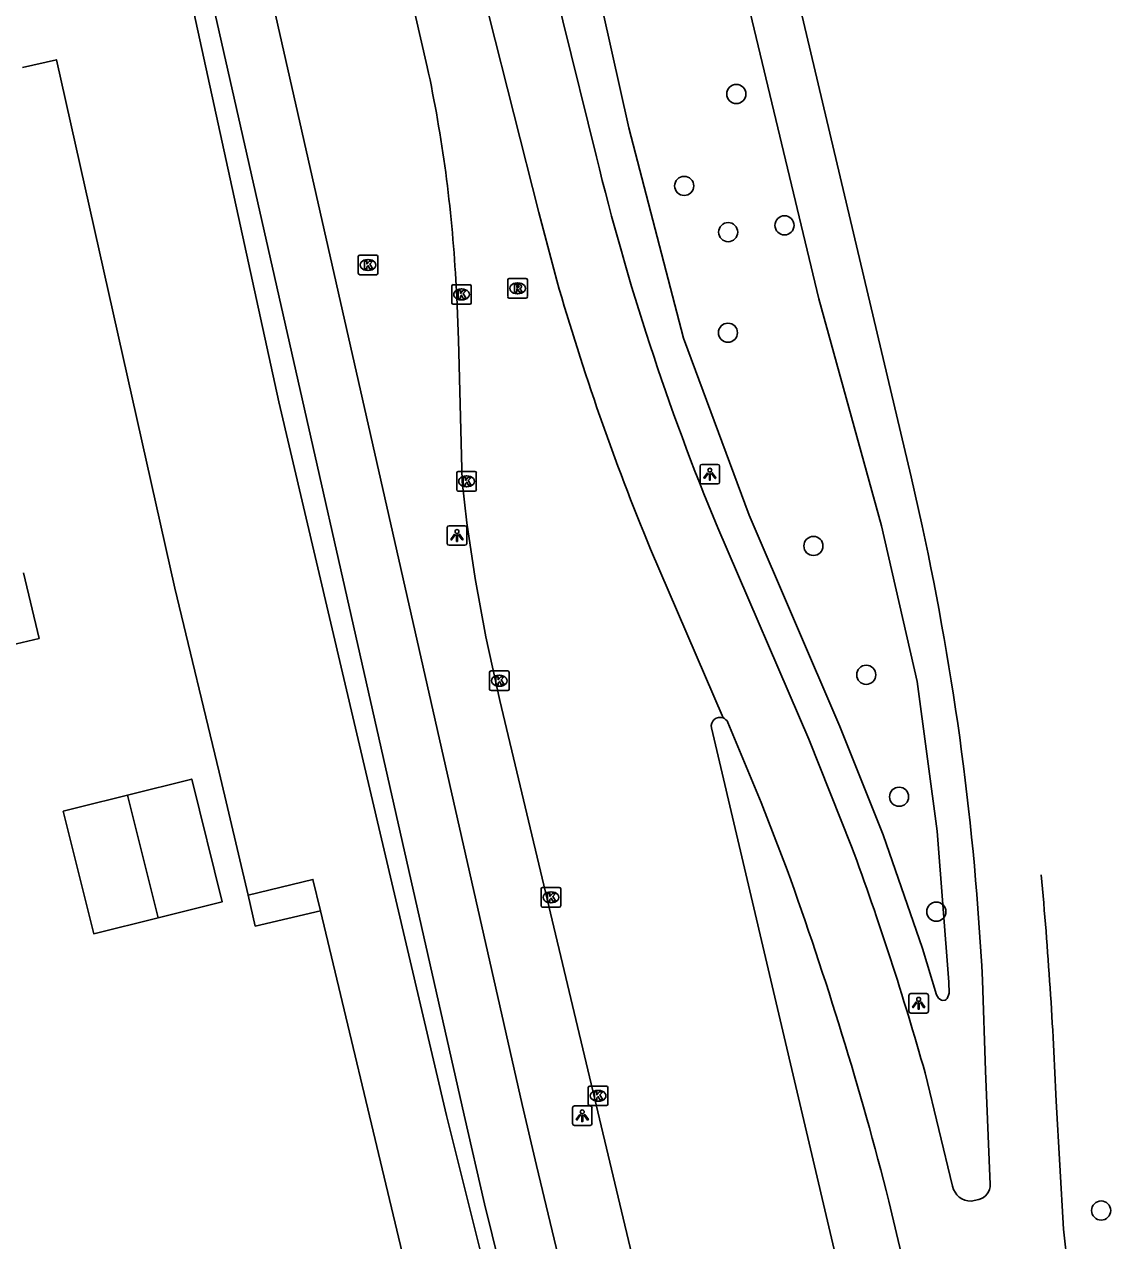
# Model space of a CAD drawing. Extents: x 158461 to 159795, y 387220 to 388672.
# Drawn here: x 159597.6 to 159653.1, y 388283.6 to 388345.8 of the extents above; entities that cross this region are included whole.
import ezdxf

# ---------------------------------------------------------------- set-up
doc = ezdxf.new("R2010")
doc.units = 0
for name, color, linetype in [('IMGEO_Berm_groen', 7, 'Continuous'), ('IMGEO_Boom', 7, 'Continuous'), ('IMGEO_Fietspad_gesloten', 7, 'Continuous'), ('IMGEO_Groenvoorziening', 7, 'Continuous'), ('IMGEO_Kolk', 7, 'Continuous'), ('IMGEO_Lichtpunt', 7, 'Continuous'), ('IMGEO_Loofbos', 7, 'Continuous'), ('IMGEO_OVBaan_gesloten', 7, 'Continuous'), ('IMGEO_Pand', 7, 'Continuous'), ('IMGEO_Rijbaan_regionaal_gesloten', 7, 'Continuous'), ('IMGEO_Rioolput', 7, 'Continuous')]:
    doc.layers.add(name, color=color, linetype=linetype)

msp = doc.modelspace()

# ---------------------------------------------------------------- linework, layer by layer
at = {"layer": 'IMGEO_Berm_groen'}
for points in [[(159610.474, 388447.432), (159638.221, 388331.802), (159641.422, 388320.187), (159643.246, 388312.232), (159644.263, 388304.576), (159644.861, 388296.867), (159644.879, 388296.297), (159644.852, 388296.199), (159644.821, 388296.108), (159644.779, 388296.029), (159644.724, 388295.968), (159644.676, 388295.941), (159644.56, 388295.925), (159644.482, 388295.941), (159644.4, 388295.989), (159644.34, 388296.052), (159644.242, 388296.211), (159643.523, 388298.58), (159641.508, 388304.394), (159639.291, 388309.939), (159634.648, 388320.733), (159631.289, 388329.785), (159628.494, 388340.53), (159617.436, 388390.108)], [(159588.641, 388423.527), (159590.328, 388416.296), (159600.975, 388370.668), (159610.605, 388326.529), (159619.18, 388290.053), (159624.208, 388269.943)]]:
    msp.add_lwpolyline(points, dxfattribs=at)
at = {"layer": 'IMGEO_Boom'}
for centre in [(159633.996, 388342.267), (159631.332, 388337.567), (159636.461, 388335.551), (159633.58, 388335.206), (159633.569, 388330.063), (159637.94, 388319.162), (159640.641, 388312.575), (159642.32, 388306.341), (159644.224, 388300.466), (159652.652, 388285.188)]:
    msp.add_circle(centre, 0.489, dxfattribs=at)
at = {"layer": 'IMGEO_Fietspad_gesloten'}
for points in [[(159629.492, 388266.323), (159629.279, 388267.172), (159627.393, 388273.129), (159625.27, 388281.24), (159623.775, 388287.49), (159623.05, 388290.6), (159609.203, 388351.755), (159600.671, 388389.772), (159592.151, 388427.82), (159583.872, 388464.675), (159575.397, 388502.7), (159566.795, 388540.309), (159557.037, 388583.035), (159552.559, 388601.898), (159542.421, 388642.689)], [(159589.968, 388423.808), (159597.639, 388389.444), (159606.254, 388351.186), (159620.082, 388290.065), (159621.116, 388285.526), (159622.272, 388280.842), (159624.224, 388273.238), (159624.796, 388271.174)]]:
    msp.add_lwpolyline(points, dxfattribs=at)
at = {"layer": 'IMGEO_Groenvoorziening'}
msp.add_lwpolyline([(159612.727, 388300.512), (159609.396, 388299.733), (159609.026, 388301.301)], dxfattribs=at)
at = {"layer": 'IMGEO_Kolk'}
for p, q in [((159614.662, 388333.1), (159614.662, 388333.952)), ((159614.737, 388334.026), (159615.589, 388334.026)), ((159615.663, 388333.952), (159615.663, 388333.1)), ((159615.173, 388333.246), (159615.148, 388333.246)), ((159615.15, 388333.806), (159615.175, 388333.806)), ((159615.589, 388333.026), (159614.737, 388333.026)), ((159619.443, 388331.593), (159619.443, 388332.445)), ((159619.518, 388332.519), (159620.37, 388332.519)), ((159619.931, 388332.299), (159619.956, 388332.299)), ((159620.444, 388332.445), (159620.444, 388331.593)), ((159620.37, 388331.519), (159619.518, 388331.519)), ((159619.954, 388331.739), (159619.929, 388331.739)), ((159619.7, 388322.04), (159619.7, 388322.892)), ((159619.775, 388322.966), (159620.627, 388322.966)), ((159620.188, 388322.746), (159620.213, 388322.746)), ((159620.701, 388322.892), (159620.701, 388322.04)), ((159620.211, 388322.186), (159620.186, 388322.186)), ((159620.627, 388321.966), (159619.775, 388321.966)), ((159621.452, 388312.771), (159622.304, 388312.771)), ((159621.377, 388311.845), (159621.377, 388312.697)), ((159621.865, 388312.551), (159621.89, 388312.551)), ((159622.378, 388312.697), (159622.378, 388311.845)), ((159622.304, 388311.771), (159621.452, 388311.771)), ((159621.888, 388311.991), (159621.863, 388311.991)), ((159624.017, 388300.773), (159624.017, 388301.625)), ((159624.092, 388301.699), (159624.944, 388301.699)), ((159625.018, 388301.625), (159625.018, 388300.773)), ((159624.528, 388300.919), (159624.503, 388300.919)), ((159624.505, 388301.479), (159624.53, 388301.479)), ((159624.944, 388300.699), (159624.092, 388300.699)), ((159626.428, 388290.626), (159626.428, 388291.478)), ((159626.503, 388291.552), (159627.355, 388291.552)), ((159626.916, 388291.332), (159626.941, 388291.332)), ((159627.429, 388291.478), (159627.429, 388290.626)), ((159627.355, 388290.552), (159626.503, 388290.552)), ((159626.939, 388290.772), (159626.914, 388290.772))]:
    msp.add_line(p, q, dxfattribs=at)
for points in [[(159614.662, 388333.1), (159614.662, 388333.952)], [(159614.737, 388334.026), (159615.589, 388334.026)], [(159615.663, 388333.952), (159615.663, 388333.1)], [(159614.983, 388333.726), (159615.106, 388333.726), (159615.106, 388333.575), (159615.236, 388333.726), (159615.4, 388333.726), (159615.254, 388333.575), (159615.407, 388333.326), (159615.255, 388333.326), (159615.17, 388333.49), (159615.106, 388333.423), (159615.106, 388333.326), (159614.983, 388333.326), (159614.983, 388333.726)], [(159615.589, 388333.026), (159614.737, 388333.026)], [(159619.443, 388331.593), (159619.443, 388332.445)], [(159619.518, 388332.519), (159620.37, 388332.519)], [(159619.764, 388332.219), (159619.887, 388332.219), (159619.887, 388332.068), (159620.017, 388332.219), (159620.181, 388332.219), (159620.035, 388332.068), (159620.188, 388331.819), (159620.036, 388331.819), (159619.951, 388331.983), (159619.887, 388331.916), (159619.887, 388331.819), (159619.764, 388331.819), (159619.764, 388332.219)], [(159620.444, 388332.445), (159620.444, 388331.593)], [(159620.37, 388331.519), (159619.518, 388331.519)], [(159619.7, 388322.04), (159619.7, 388322.892)], [(159619.775, 388322.966), (159620.627, 388322.966)], [(159620.021, 388322.666), (159620.144, 388322.666), (159620.144, 388322.515), (159620.274, 388322.666), (159620.438, 388322.666), (159620.292, 388322.515), (159620.445, 388322.266), (159620.293, 388322.266), (159620.208, 388322.43), (159620.144, 388322.363), (159620.144, 388322.266), (159620.021, 388322.266), (159620.021, 388322.666)], [(159620.701, 388322.892), (159620.701, 388322.04)], [(159620.627, 388321.966), (159619.775, 388321.966)], [(159621.452, 388312.771), (159622.304, 388312.771)], [(159621.377, 388311.845), (159621.377, 388312.697)], [(159621.698, 388312.471), (159621.821, 388312.471), (159621.821, 388312.32), (159621.951, 388312.471), (159622.115, 388312.471), (159621.969, 388312.32), (159622.122, 388312.071), (159621.97, 388312.071), (159621.885, 388312.235), (159621.821, 388312.168), (159621.821, 388312.071), (159621.698, 388312.071), (159621.698, 388312.471)], [(159622.378, 388312.697), (159622.378, 388311.845)], [(159622.304, 388311.771), (159621.452, 388311.771)], [(159624.017, 388300.773), (159624.017, 388301.625)], [(159624.092, 388301.699), (159624.944, 388301.699)], [(159625.018, 388301.625), (159625.018, 388300.773)], [(159624.338, 388301.399), (159624.461, 388301.399), (159624.461, 388301.248), (159624.591, 388301.399), (159624.755, 388301.399), (159624.609, 388301.248), (159624.762, 388300.999), (159624.61, 388300.999), (159624.525, 388301.163), (159624.461, 388301.096), (159624.461, 388300.999), (159624.338, 388300.999), (159624.338, 388301.399)], [(159624.944, 388300.699), (159624.092, 388300.699)], [(159626.428, 388290.626), (159626.428, 388291.478)], [(159626.503, 388291.552), (159627.355, 388291.552)], [(159626.749, 388291.252), (159626.872, 388291.252), (159626.872, 388291.101), (159627.002, 388291.252), (159627.166, 388291.252), (159627.02, 388291.101), (159627.173, 388290.852), (159627.021, 388290.852), (159626.936, 388291.016), (159626.872, 388290.949), (159626.872, 388290.852), (159626.749, 388290.852), (159626.749, 388291.252)], [(159627.429, 388291.478), (159627.429, 388290.626)], [(159627.355, 388290.552), (159626.503, 388290.552)]]:
    msp.add_lwpolyline(points, dxfattribs=at)
for centre, start, end in [((159614.739, 388333.95), 91.55205, 178.44795), ((159614.739, 388333.95), 91.55205, 178.44795), ((159615.587, 388333.95), 1.55205, 88.44795), ((159615.587, 388333.95), 1.55205, 88.44795), ((159614.739, 388333.102), 181.55205, 268.44795), ((159614.739, 388333.102), 181.55205, 268.44795), ((159615.587, 388333.102), 271.55205, 358.44795), ((159615.587, 388333.102), 271.55205, 358.44795), ((159619.52, 388332.443), 91.55205, 178.44795), ((159619.52, 388332.443), 91.55205, 178.44795), ((159620.368, 388332.443), 1.55205, 88.44795), ((159620.368, 388332.443), 1.55205, 88.44795), ((159619.52, 388331.595), 181.55205, 268.44795), ((159619.52, 388331.595), 181.55205, 268.44795), ((159620.368, 388331.595), 271.55205, 358.44795), ((159620.368, 388331.595), 271.55205, 358.44795), ((159619.777, 388322.89), 91.55205, 178.44795), ((159619.777, 388322.89), 91.55205, 178.44795), ((159620.625, 388322.89), 1.55205, 88.44795), ((159620.625, 388322.89), 1.55205, 88.44795), ((159619.777, 388322.042), 181.55205, 268.44795), ((159619.777, 388322.042), 181.55205, 268.44795), ((159620.625, 388322.042), 271.55205, 358.44795), ((159620.625, 388322.042), 271.55205, 358.44795), ((159621.454, 388312.695), 91.55205, 178.44795), ((159621.454, 388312.695), 91.55205, 178.44795), ((159622.302, 388312.695), 1.55205, 88.44795), ((159622.302, 388312.695), 1.55205, 88.44795), ((159621.454, 388311.847), 181.55205, 268.44795), ((159621.454, 388311.847), 181.55205, 268.44795), ((159622.302, 388311.847), 271.55205, 358.44795), ((159622.302, 388311.847), 271.55205, 358.44795), ((159624.094, 388301.623), 91.55205, 178.44795), ((159624.094, 388301.623), 91.55205, 178.44795), ((159624.942, 388301.623), 1.55205, 88.44795), ((159624.942, 388301.623), 1.55205, 88.44795), ((159624.094, 388300.775), 181.55205, 268.44795), ((159624.094, 388300.775), 181.55205, 268.44795), ((159624.942, 388300.775), 271.55205, 358.44795), ((159624.942, 388300.775), 271.55205, 358.44795), ((159626.505, 388291.476), 91.55205, 178.44795), ((159626.505, 388291.476), 91.55205, 178.44795), ((159627.353, 388291.476), 1.55205, 88.44795), ((159627.353, 388291.476), 1.55205, 88.44795), ((159626.505, 388290.628), 181.55205, 268.44795), ((159626.505, 388290.628), 181.55205, 268.44795), ((159627.353, 388290.628), 271.55205, 358.44795), ((159627.353, 388290.628), 271.55205, 358.44795)]:
    msp.add_arc(centre, 0.0765, start, end, dxfattribs=at)
for centre, major_axis, ratio, start_param, end_param in [((159615.149, 388333.526), (-0.387, 0.002), 0.722429, 4.712389, 7.853982), ((159615.174, 388333.526), (-0.39, 0.002), 0.717154, 1.570796, 4.712389), ((159619.93, 388332.019), (-0.387, 0.002), 0.722429, 4.712389, 7.853982), ((159619.955, 388332.019), (-0.39, 0.002), 0.717154, 1.570796, 4.712389), ((159620.187, 388322.466), (-0.387, 0.002), 0.722429, 4.712389, 7.853982), ((159620.212, 388322.466), (-0.39, 0.002), 0.717154, 1.570796, 4.712389), ((159621.864, 388312.271), (-0.387, 0.002), 0.722429, 4.712389, 7.853982), ((159621.889, 388312.271), (-0.39, 0.002), 0.717154, 1.570796, 4.712389), ((159624.504, 388301.199), (-0.387, 0.002), 0.722429, 4.712389, 7.853982), ((159624.529, 388301.199), (-0.39, 0.002), 0.717154, 1.570796, 4.712389), ((159626.915, 388291.052), (-0.387, 0.002), 0.722429, 4.712389, 7.853982), ((159626.94, 388291.052), (-0.39, 0.002), 0.717154, 1.570796, 4.712389)]:
    msp.add_ellipse(centre, major_axis=major_axis, ratio=ratio, start_param=start_param, end_param=end_param, dxfattribs=at)
at = {"layer": 'IMGEO_Lichtpunt'}
for p, q in [((159633.046, 388323.332), (159632.238, 388323.332)), ((159633.046, 388323.332), (159632.238, 388323.332)), ((159632.144, 388323.237), (159632.144, 388322.43)), ((159632.144, 388323.237), (159632.144, 388322.43)), ((159633.14, 388322.43), (159633.14, 388323.237)), ((159633.14, 388322.43), (159633.14, 388323.237)), ((159632.238, 388322.336), (159633.046, 388322.336)), ((159632.238, 388322.336), (159633.046, 388322.336)), ((159620.114, 388320.194), (159619.306, 388320.194)), ((159620.114, 388320.194), (159619.306, 388320.194)), ((159619.212, 388320.099), (159619.212, 388319.292)), ((159619.212, 388320.099), (159619.212, 388319.292)), ((159620.208, 388319.292), (159620.208, 388320.099)), ((159620.208, 388319.292), (159620.208, 388320.099)), ((159619.306, 388319.198), (159620.114, 388319.198)), ((159619.306, 388319.198), (159620.114, 388319.198)), ((159642.822, 388296.185), (159642.822, 388295.378)), ((159642.822, 388296.185), (159642.822, 388295.378)), ((159643.724, 388296.28), (159642.916, 388296.28)), ((159643.724, 388296.28), (159642.916, 388296.28)), ((159643.818, 388295.378), (159643.818, 388296.185)), ((159643.818, 388295.378), (159643.818, 388296.185)), ((159642.916, 388295.284), (159643.724, 388295.284)), ((159642.916, 388295.284), (159643.724, 388295.284)), ((159625.62, 388290.437), (159625.62, 388289.63)), ((159625.62, 388290.437), (159625.62, 388289.63)), ((159626.522, 388290.532), (159625.714, 388290.532)), ((159626.522, 388290.532), (159625.714, 388290.532)), ((159626.616, 388289.63), (159626.616, 388290.437)), ((159626.616, 388289.63), (159626.616, 388290.437)), ((159625.714, 388289.536), (159626.522, 388289.536)), ((159625.714, 388289.536), (159626.522, 388289.536))]:
    msp.add_line(p, q, dxfattribs=at)
for points in [[(159632.518, 388322.901), (159632.557, 388322.873), (159632.369, 388322.611), (159632.331, 388322.638), (159632.518, 388322.901)], [(159632.62, 388322.853), (159632.667, 388322.853), (159632.667, 388322.531), (159632.62, 388322.531), (159632.62, 388322.853)], [(159632.73, 388322.873), (159632.768, 388322.9), (159632.955, 388322.638), (159632.916, 388322.61), (159632.73, 388322.873)], [(159619.586, 388319.763), (159619.625, 388319.735), (159619.437, 388319.473), (159619.399, 388319.5), (159619.586, 388319.763)], [(159619.688, 388319.715), (159619.735, 388319.715), (159619.735, 388319.393), (159619.688, 388319.393), (159619.688, 388319.715)], [(159619.798, 388319.735), (159619.836, 388319.762), (159620.023, 388319.5), (159619.984, 388319.472), (159619.798, 388319.735)], [(159643.196, 388295.849), (159643.235, 388295.821), (159643.047, 388295.559), (159643.009, 388295.586), (159643.196, 388295.849)], [(159643.298, 388295.801), (159643.345, 388295.801), (159643.345, 388295.479), (159643.298, 388295.479), (159643.298, 388295.801)], [(159643.408, 388295.821), (159643.446, 388295.848), (159643.633, 388295.586), (159643.594, 388295.558), (159643.408, 388295.821)], [(159625.994, 388290.101), (159626.033, 388290.073), (159625.845, 388289.811), (159625.807, 388289.838), (159625.994, 388290.101)], [(159626.096, 388290.053), (159626.143, 388290.053), (159626.143, 388289.731), (159626.096, 388289.731), (159626.096, 388290.053)], [(159626.206, 388290.073), (159626.244, 388290.1), (159626.431, 388289.838), (159626.392, 388289.81), (159626.206, 388290.073)]]:
    msp.add_lwpolyline(points, dxfattribs=at)
for centre in [(159632.643, 388323.035), (159619.711, 388319.897), (159643.321, 388295.983), (159626.119, 388290.235)]:
    msp.add_circle(centre, 0.0994, dxfattribs=at)
for centre, start, end in [((159632.238, 388323.237), 90, 180), ((159632.238, 388323.237), 90, 180), ((159633.046, 388323.237), 0, 90), ((159633.046, 388323.237), 0, 90), ((159632.238, 388322.43), 180, 270), ((159632.238, 388322.43), 180, 270), ((159633.046, 388322.43), 270, 0), ((159633.046, 388322.43), 270, 360), ((159619.306, 388320.099), 90, 180), ((159619.306, 388320.099), 90, 180), ((159620.114, 388320.099), 0, 90), ((159620.114, 388320.099), 0, 90), ((159619.306, 388319.292), 180, 270), ((159619.306, 388319.292), 180, 270), ((159620.114, 388319.292), 270, 0), ((159620.114, 388319.292), 270, 360), ((159642.916, 388296.185), 90, 180), ((159642.916, 388296.185), 90, 180), ((159643.724, 388296.185), 0, 90), ((159643.724, 388296.185), 0, 90), ((159642.916, 388295.378), 180, 270), ((159642.916, 388295.378), 180, 270), ((159643.724, 388295.378), 270, 0), ((159643.724, 388295.378), 270, 360), ((159625.714, 388290.437), 90, 180), ((159625.714, 388290.437), 90, 180), ((159626.522, 388290.437), 0, 90), ((159626.522, 388290.437), 0, 90), ((159625.714, 388289.63), 180, 270), ((159625.714, 388289.63), 180, 270), ((159626.522, 388289.63), 270, 0), ((159626.522, 388289.63), 270, 360)]:
    msp.add_arc(centre, 0.0946, start, end, dxfattribs=at)
at = {"layer": 'IMGEO_Loofbos'}
for points in [[(159597.485, 388343.619), (159599.228, 388344.019), (159605.284, 388316.997), (159607.543, 388307.594), (159609.026, 388301.301)], [(159609.026, 388301.301), (159612.342, 388302.118), (159612.727, 388300.512)], [(159612.727, 388300.512), (159620.545, 388267.854)]]:
    msp.add_lwpolyline(points, dxfattribs=at)
at = {"layer": 'IMGEO_OVBaan_gesloten'}
for points in [[(159564.528, 388586.442), (159571.49, 388556.905), (159578.718, 388526.273), (159585.339, 388498.36), (159594.57, 388459.493), (159603.921, 388420.037), (159611.352, 388388.589), (159618.755, 388357.442), (159621.346, 388346.3), (159623.896, 388336.207), (159624.815, 388332.731)], [(159626.844, 388339.053), (159625.125, 388346), (159622.296, 388357.973), (159614.821, 388389.593), (159607.446, 388420.738), (159598.188, 388459.795), (159588.916, 388498.799), (159582.245, 388526.995), (159574.859, 388558.257), (159568.101, 388586.869)], [(159585.36, 388565.801), (159589.122, 388550.014), (159599.521, 388506.188), (159607.033, 388474.397), (159613.365, 388447.664), (159620.782, 388416.393), (159629.874, 388377.885), (159638.78, 388340.261), (159642.939, 388322.703), (159643.497, 388320.188)], [(159639.892, 388303.791), (159637.698, 388309.278), (159633.046, 388320.092)], [(159629.603, 388319), (159633.322, 388310.371)], [(159633.57, 388310.141), (159635.274, 388306.047), (159636.592, 388302.612)], [(159646.583, 388296.962), (159646.736, 388292.326), (159646.985, 388286.523)], [(159645.054, 388286.426), (159643.647, 388292.23)], [(159652.454, 388271.838), (159652.093, 388273.836), (159651.178, 388280.276), (159650.728, 388284.24), (159650.353, 388290.778)], [(159641.796, 388285.666), (159645.458, 388270.229)], [(159646.406, 388285.747), (159646.013, 388285.667)]]:
    msp.add_lwpolyline(points, dxfattribs=at)
for centre, radius, start, end in [((159752.151, 388369.545), 128.964, 193.67654, 202.54852), ((159751.608, 388369.244), 131.946, 196.06476, 202.38257), ((159503.875, 388289.819), 142.887, 2.8656, 12.27133), ((159633.158, 388309.946), 0.456, 25.36304, 68.95008), ((159494.474, 388250.169), 154.99, 15.74637, 20.24111), ((159465.298, 388240.737), 182.127, 14.28186, 19.86086), ((159417.807, 388281.239), 232.742, 2.34884, 5.20554), ((159646.003, 388286.64), 0.973, 192.68498, 270.59535), ((159646.181, 388286.519), 0.804, 286.23611, 0.30815)]:
    msp.add_arc(centre, radius, start, end, dxfattribs=at)
at = {"layer": 'IMGEO_Pand'}
for points in [[(159597.552, 388317.794), (159598.339, 388314.438), (159591.946, 388312.939), (159591.163, 388316.279)], [(159602.86, 388306.423), (159606.145, 388307.244), (159607.711, 388300.977), (159604.425, 388300.156)], [(159602.86, 388306.423), (159600.39, 388305.806), (159599.573, 388305.602), (159601.139, 388299.335), (159604.425, 388300.156)], [(159604.425, 388300.156), (159602.86, 388306.423)]]:
    msp.add_lwpolyline(points, dxfattribs=at)
at = {"layer": 'IMGEO_Rijbaan_regionaal_gesloten'}
for points in [[(159546.399, 388648), (159547.662, 388643.034), (159548.403, 388639.92), (159557.091, 388603.302), (159557.599, 388601.138), (159561.824, 388583.231), (159567.206, 388560.453), (159571.681, 388541.564), (159576.148, 388522.681), (159584.809, 388484.999), (159593.539, 388448.048), (159598.018, 388429.111), (159602.45, 388410.175), (159616.352, 388351.682), (159618.192, 388343.661)], [(159619.65, 388332.774), (159619.699, 388331.896), (159619.79, 388329.694), (159619.973, 388322.455), (159620.212, 388320.339), (159620.646, 388317.491), (159621.194, 388314.524), (159621.906, 388311.257), (159631.327, 388271.71), (159632.416, 388266.98)], [(159642.241, 388269.419), (159632.723, 388309.856)]]:
    msp.add_lwpolyline(points, dxfattribs=at)
for centre, radius, start, end in [((159549.517, 388328.923), 70.239, 3.1431, 12.11237), ((159633.163, 388309.95), 0.45, 69.38895, 191.98671)]:
    msp.add_arc(centre, radius, start, end, dxfattribs=at)
at = {"layer": 'IMGEO_Rioolput'}
for p, q in [((159622.311, 388331.906), (159622.311, 388332.758)), ((159622.386, 388332.832), (159623.238, 388332.832)), ((159622.799, 388332.612), (159622.824, 388332.612)), ((159623.312, 388332.758), (159623.312, 388331.906)), ((159622.822, 388332.052), (159622.797, 388332.052)), ((159623.238, 388331.832), (159622.386, 388331.832))]:
    msp.add_line(p, q, dxfattribs=at)
for points in [[(159622.311, 388331.906), (159622.311, 388332.758)], [(159622.386, 388332.832), (159623.238, 388332.832)], [(159623.312, 388332.758), (159623.312, 388331.906)], [(159622.9, 388332.53), (159622.648, 388332.532), (159622.648, 388332.132)], [(159622.648, 388332.132), (159622.772, 388332.132), (159622.772, 388332.294), (159622.783, 388332.294)], [(159622.826, 388332.451), (159622.772, 388332.451), (159622.772, 388332.37)], [(159622.772, 388332.37), (159622.824, 388332.37)], [(159622.83, 388332.265), (159622.901, 388332.132), (159623.041, 388332.132), (159622.976, 388332.258)], [(159623.238, 388331.832), (159622.386, 388331.832)]]:
    msp.add_lwpolyline(points, dxfattribs=at)
for centre, radius, start, end in [((159622.388, 388332.756), 0.0765, 91.55205, 178.44795), ((159622.388, 388332.756), 0.0765, 91.55205, 178.44795), ((159623.236, 388332.756), 0.0765, 1.55205, 88.44795), ((159623.236, 388332.756), 0.0765, 1.55205, 88.44795), ((159622.782, 388332.241), 0.0533, 26.02933, 88.69889), ((159622.808, 388332.559), 0.19, 274.7715, 282.96867), ((159622.832, 388332.355), 0.0964, 77.00612, 93.18647), ((159622.846, 388332.412), 0.0378, 276.66336, 79.67722), ((159622.899, 388332.42), 0.109, 350.36119, 89.41601), ((159622.897, 388332.42), 0.112, 277.58423, 350.98172), ((159622.881, 388332.205), 0.108, 29.51342, 73.79051), ((159622.388, 388331.908), 0.0765, 181.55205, 268.44795), ((159622.388, 388331.908), 0.0765, 181.55205, 268.44795), ((159623.236, 388331.908), 0.0765, 271.55205, 358.44795), ((159623.236, 388331.908), 0.0765, 271.55205, 358.44795)]:
    msp.add_arc(centre, radius, start, end, dxfattribs=at)
for centre, major_axis, ratio, start_param, end_param in [((159622.798, 388332.332), (-0.387, 0.002), 0.722429, 4.712389, 7.853982), ((159622.823, 388332.332), (-0.39, 0.002), 0.717154, 1.570796, 4.712389)]:
    msp.add_ellipse(centre, major_axis=major_axis, ratio=ratio, start_param=start_param, end_param=end_param, dxfattribs=at)

doc.saveas('drawing.dxf')
